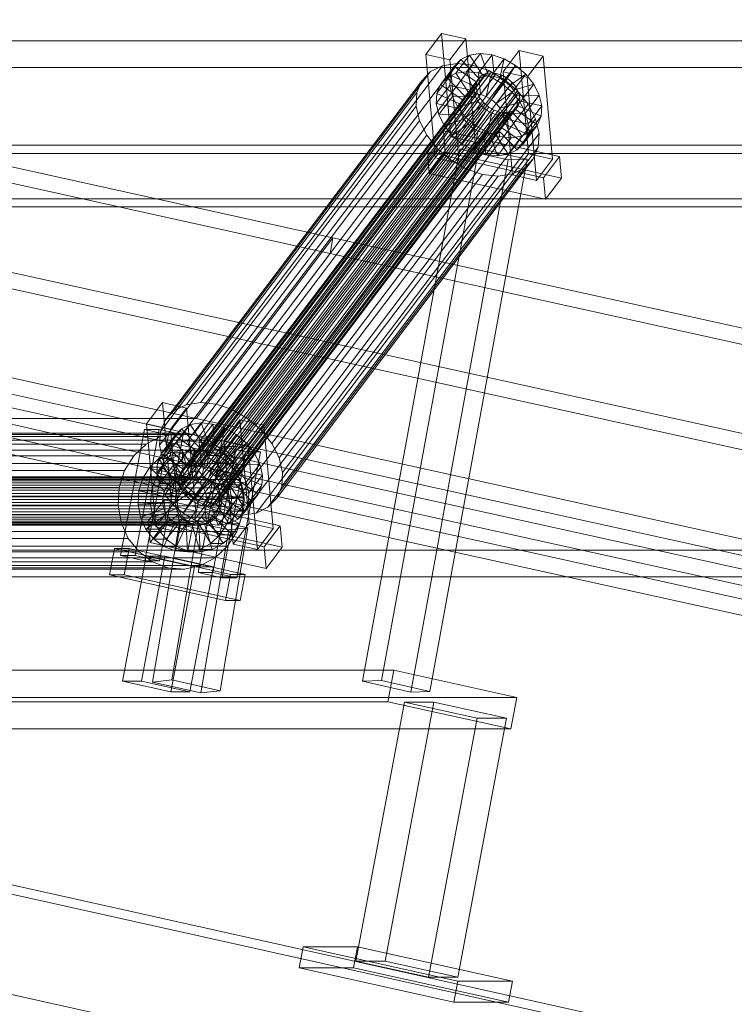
# Model space of a CAD drawing. Header units: millimetres. Extents: x -4738 to 65662, y -68080 to 6847.
# Tile 897 of 1056: x 25208 to 25475, y 891 to 1258. Entities that reach past the tile are written whole.
import ezdxf

# ---------------------------------------------------------------- set-up
doc = ezdxf.new("R2010")
doc.units = ezdxf.units.MM
for name, color, linetype, lineweight in [('COTAS_P', 1, 'Continuous', 0), ('lateral_briquetadora', 7, 'Continuous', 0), ('lateral_C05', 7, 'Continuous', 0), ('lateral_C10', 7, 'Continuous', 0)]:
    doc.layers.add(name, color=color, linetype=linetype, lineweight=lineweight)
doc.dimstyles.new('R19_100', dxfattribs={"dimtxt": 250, "dimasz": 150, "dimexe": 150, "dimexo": 80, "dimgap": 100, "dimtad": 1, "dimtih": 1, "dimtoh": 1, "dimdsep": 46, "dimcen": 0.09, "dimadec": 0, "dimazin": 0, "dimtfac": 1, "dimtdec": 4, "dimtofl": 0, "dimtmove": 0, "dimatfit": 3, "dimfxl": 1, "dimtolj": 1, "dimtzin": 0, "dimarcsym": 0})

# ---------------------------------------------------------------- blocks, each defined once
blk = doc.blocks.new('DIM_R30_7')
at = {"layer": 'COTAS_P'}
for p, q in [((24250.07, 2141), (24400.07, 2186)), ((26750.07, 2141), (26600.07, 2186)), ((24250.07, 1241), (24250.07, 2141)), ((24250.07, 2141), (26750.07, 2141)), ((24250.07, 2141), (24400.07, 2096)), ((26750.07, 2141), (26600.07, 2096)), ((26750.07, 1241), (26750.07, 2141))]:
    blk.add_line(p, q, dxfattribs=at)
blk.add_text('2500 P', height=250, dxfattribs=at).set_placement((25500.07, 2241))

msp = doc.modelspace()

# ---------------------------------------------------------------- linework, layer by layer
at = {"layer": 'lateral_briquetadora'}
for p, q in [((23750.067, 1250), (25950.067, 1250)), ((23900.067, 1250), (25800.067, 1250)), ((24150.067, 1250), (25800.067, 1250)), ((23750.067, 1240), (25950.067, 1240)), ((23900.067, 1240), (25800.067, 1240)), ((23750.067, 1060), (25950.067, 1060)), ((23900.067, 1060), (25800.067, 1060)), ((23900.067, 1050), (25800.067, 1050))]:
    msp.add_line(p, q, dxfattribs=at)
at = {"layer": 'lateral_C05'}
for p, q in [((24310.067, 1211), (26690.067, 1211)), ((24310.067, 1208), (26690.067, 1208)), ((24250.067, 1191), (26750.067, 1191)), ((24250.067, 1188), (26750.067, 1188))]:
    msp.add_line(p, q, dxfattribs=at)
at = {"layer": 'lateral_C10'}
for p, q in [((24440.948, 1371.503), (25325.001, 1176.52)), ((25323.902, 1170.64), (24439.849, 1365.623)), ((25223.188, 1109.067), (24339.135, 1304.05)), ((25273.985, 1109.067), (24389.932, 1304.05)), ((24338.036, 1298.17), (25222.089, 1103.187)), ((24388.833, 1298.17), (25272.887, 1103.187)), ((25365.541, 1252.734), (25359.589, 1244.864)), ((25374.563, 1250.729), (25365.541, 1252.734)), ((25369.016, 1214.219), (25365.541, 1252.734)), ((25368.611, 1242.86), (25374.563, 1250.729)), ((25374.563, 1250.729), (25378.038, 1212.214)), ((25379.962, 1245.219), (25374.861, 1238.473)), ((25379.962, 1245.219), (25375.965, 1244.614)), ((25382.997, 1236.949), (25379.962, 1245.219)), ((25384.352, 1244.752), (25379.962, 1245.219)), ((25394.412, 1246.319), (25388.46, 1238.449)), ((25403.434, 1244.314), (25394.412, 1246.319)), ((25397.887, 1207.804), (25394.412, 1246.319)), ((25371.218, 1241.517), (25275.564, 1115.043)), ((25359.589, 1244.864), (25368.611, 1242.86)), ((25359.589, 1244.864), (25363.064, 1206.349)), ((25371.218, 1241.517), (25365.875, 1240.709)), ((25372.633, 1242.98), (25367.532, 1236.235)), ((25372.086, 1204.344), (25368.611, 1242.86)), ((25372.633, 1242.98), (25370.194, 1240.428)), ((25375.965, 1244.614), (25370.864, 1237.869)), ((25377.087, 1240.894), (25371.218, 1241.517)), ((25375.965, 1244.614), (25372.633, 1242.98)), ((25379.525, 1235.889), (25372.633, 1242.98)), ((25381.103, 1236.663), (25375.965, 1244.614)), ((25384.352, 1244.752), (25379.25, 1238.007)), ((25388.836, 1243.247), (25383.734, 1236.502)), ((25385.076, 1236.728), (25384.352, 1244.752)), ((25388.836, 1243.247), (25384.352, 1244.752)), ((25387.2, 1236.015), (25388.836, 1243.247)), ((25393.108, 1240.805), (25388.836, 1243.247)), ((25397.483, 1236.444), (25403.434, 1244.314)), ((25403.434, 1244.314), (25406.91, 1205.799)), ((25361.421, 1238.525), (25265.766, 1112.05)), ((25365.875, 1240.709), (25270.22, 1114.235)), ((25383.847, 1238.073), (25272.888, 1091.363)), ((25385.926, 1237.852), (25274.967, 1091.142)), ((25377.087, 1240.894), (25281.432, 1114.419)), ((25383.081, 1238.881), (25287.426, 1112.407)), ((25361.421, 1238.525), (25358.16, 1235.113)), ((25365.875, 1240.709), (25361.421, 1238.525)), ((25370.194, 1240.428), (25365.093, 1233.683)), ((25367.532, 1236.235), (25370.864, 1237.869)), ((25370.194, 1240.428), (25368.813, 1237.132)), ((25378.37, 1234.68), (25370.194, 1240.428)), ((25370.864, 1237.869), (25374.861, 1238.473)), ((25370.864, 1237.869), (25376.002, 1229.918)), ((25374.861, 1238.473), (25377.895, 1230.204)), ((25374.861, 1238.473), (25379.25, 1238.007)), ((25383.081, 1238.881), (25377.087, 1240.894)), ((25379.25, 1238.007), (25379.974, 1229.983)), ((25379.25, 1238.007), (25383.734, 1236.502)), ((25383.847, 1238.073), (25381.954, 1237.787)), ((25388.791, 1235.617), (25383.081, 1238.881)), ((25385.926, 1237.852), (25383.847, 1238.073)), ((25388.05, 1237.139), (25385.926, 1237.852)), ((25393.108, 1240.805), (25388.006, 1234.06)), ((25388.46, 1238.449), (25397.483, 1236.444)), ((25388.46, 1238.449), (25391.935, 1199.934)), ((25389.223, 1234.859), (25393.108, 1240.805)), ((25396.876, 1237.593), (25393.108, 1240.805)), ((25358.16, 1235.113), (25262.505, 1108.639)), ((25378.566, 1234.243), (25267.607, 1087.532)), ((25379.22, 1235.804), (25268.261, 1089.094)), ((25380.375, 1237.013), (25269.416, 1090.303)), ((25381.954, 1237.787), (25270.995, 1091.077)), ((25388.05, 1237.139), (25277.091, 1090.429)), ((25390.074, 1235.983), (25279.115, 1089.272)), ((25391.859, 1234.461), (25280.9, 1087.751)), ((25388.791, 1235.617), (25293.137, 1109.143)), ((25358.16, 1235.113), (25356.314, 1230.706)), ((25368.813, 1237.132), (25363.712, 1230.386)), ((25365.093, 1233.683), (25367.532, 1236.235)), ((25367.532, 1236.235), (25374.424, 1229.144)), ((25368.813, 1237.132), (25368.585, 1233.316)), ((25377.716, 1233.118), (25368.813, 1237.132)), ((25373.268, 1227.935), (25378.37, 1234.68)), ((25374.424, 1229.144), (25379.525, 1235.889)), ((25376.002, 1229.918), (25381.103, 1236.663)), ((25377.716, 1233.118), (25378.37, 1234.68)), ((25377.895, 1230.204), (25382.997, 1236.949)), ((25378.37, 1234.68), (25379.525, 1235.889)), ((25378.566, 1234.243), (25378.458, 1232.435)), ((25379.22, 1235.804), (25378.566, 1234.243)), ((25380.375, 1237.013), (25379.22, 1235.804)), ((25379.525, 1235.889), (25381.103, 1236.663)), ((25379.974, 1229.983), (25385.076, 1236.728)), ((25381.954, 1237.787), (25380.375, 1237.013)), ((25381.103, 1236.663), (25382.997, 1236.949)), ((25383.734, 1236.502), (25382.098, 1229.27)), ((25382.098, 1229.27), (25387.2, 1236.015)), ((25382.997, 1236.949), (25385.076, 1236.728)), ((25383.734, 1236.502), (25388.006, 1234.06)), ((25384.122, 1228.113), (25389.223, 1234.859)), ((25385.076, 1236.728), (25387.2, 1236.015)), ((25387.2, 1236.015), (25389.223, 1234.859)), ((25390.074, 1235.983), (25388.05, 1237.139)), ((25393.83, 1231.324), (25388.791, 1235.617)), ((25389.223, 1234.859), (25391.009, 1233.337)), ((25391.859, 1234.461), (25390.074, 1235.983)), ((25391.009, 1233.337), (25396.876, 1237.593)), ((25396.876, 1237.593), (25391.775, 1230.848)), ((25393.284, 1232.679), (25391.859, 1234.461)), ((25399.886, 1233.831), (25396.876, 1237.593)), ((25400.958, 1197.929), (25397.483, 1236.444)), ((25356.314, 1230.706), (25260.66, 1104.232)), ((25267.499, 1085.725), (25378.458, 1232.435)), ((25378.903, 1230.505), (25267.944, 1083.794)), ((25393.284, 1232.679), (25282.325, 1085.969)), ((25394.253, 1230.757), (25283.294, 1084.047)), ((25393.83, 1231.324), (25298.176, 1104.849)), ((25356.314, 1230.706), (25356.009, 1225.605)), ((25363.484, 1226.57), (25368.585, 1233.316)), ((25363.712, 1230.386), (25365.093, 1233.683)), ((25365.093, 1233.683), (25373.268, 1227.935)), ((25368.585, 1233.316), (25377.608, 1231.311)), ((25368.585, 1233.316), (25369.525, 1229.24)), ((25377.608, 1231.311), (25372.506, 1224.566)), ((25372.614, 1226.373), (25377.716, 1233.118)), ((25377.608, 1231.311), (25377.716, 1233.118)), ((25378.053, 1229.38), (25377.608, 1231.311)), ((25378.458, 1232.435), (25378.903, 1230.505)), ((25378.903, 1230.505), (25379.871, 1228.583)), ((25388.006, 1234.06), (25384.122, 1228.113)), ((25385.907, 1226.592), (25391.009, 1233.337)), ((25391.775, 1230.848), (25385.907, 1226.592)), ((25387.332, 1224.81), (25392.434, 1231.555)), ((25388.006, 1234.06), (25391.775, 1230.848)), ((25391.009, 1233.337), (25392.434, 1231.555)), ((25391.775, 1230.848), (25394.784, 1227.085)), ((25392.434, 1231.555), (25399.886, 1233.831)), ((25392.434, 1231.555), (25393.402, 1229.633)), ((25394.253, 1230.757), (25393.284, 1232.679)), ((25397.853, 1226.293), (25393.83, 1231.324)), ((25394.698, 1228.827), (25394.253, 1230.757)), ((25399.886, 1233.831), (25394.784, 1227.085)), ((25401.93, 1229.773), (25399.886, 1233.831)), ((25379.871, 1228.583), (25268.913, 1081.872)), ((25381.297, 1226.8), (25270.338, 1080.09)), ((25394.59, 1227.019), (25283.631, 1080.308)), ((25394.698, 1228.827), (25283.739, 1082.116)), ((25363.484, 1226.57), (25363.712, 1230.386)), ((25363.712, 1230.386), (25372.614, 1226.373)), ((25369.525, 1229.24), (25364.424, 1222.495)), ((25378.053, 1229.38), (25369.525, 1229.24)), ((25369.525, 1229.24), (25371.57, 1225.183)), ((25379.021, 1227.458), (25371.57, 1225.183)), ((25373.268, 1227.935), (25372.614, 1226.373)), ((25372.951, 1222.635), (25378.053, 1229.38)), ((25374.424, 1229.144), (25373.268, 1227.935)), ((25373.92, 1220.713), (25379.021, 1227.458)), ((25376.002, 1229.918), (25374.424, 1229.144)), ((25377.895, 1230.204), (25376.002, 1229.918)), ((25379.974, 1229.983), (25377.895, 1230.204)), ((25379.021, 1227.458), (25378.053, 1229.38)), ((25380.447, 1225.676), (25379.021, 1227.458)), ((25379.871, 1228.583), (25381.297, 1226.8)), ((25382.098, 1229.27), (25379.974, 1229.983)), ((25381.297, 1226.8), (25383.082, 1225.279)), ((25384.122, 1228.113), (25382.098, 1229.27)), ((25385.907, 1226.592), (25384.122, 1228.113)), ((25394.784, 1227.085), (25387.332, 1224.81)), ((25388.301, 1222.888), (25393.402, 1229.633)), ((25388.746, 1220.957), (25393.848, 1227.702)), ((25393.402, 1229.633), (25401.93, 1229.773)), ((25393.402, 1229.633), (25393.848, 1227.702)), ((25393.848, 1227.702), (25393.74, 1225.895)), ((25393.848, 1227.702), (25402.87, 1225.698)), ((25393.936, 1225.457), (25394.59, 1227.019)), ((25394.59, 1227.019), (25394.698, 1228.827)), ((25394.784, 1227.085), (25396.828, 1223.028)), ((25401.93, 1229.773), (25396.828, 1223.028)), ((25402.87, 1225.698), (25401.93, 1229.773)), ((25260.355, 1099.13), (25356.009, 1225.605)), ((25383.082, 1225.279), (25272.123, 1078.568)), ((25385.106, 1224.122), (25274.147, 1077.412)), ((25387.229, 1223.409), (25276.271, 1076.699)), ((25389.309, 1223.188), (25278.35, 1076.478)), ((25391.202, 1223.475), (25280.243, 1076.764)), ((25392.78, 1224.249), (25281.821, 1077.538)), ((25393.936, 1225.457), (25282.977, 1078.747)), ((25397.853, 1226.293), (25302.198, 1099.819)), ((25356.009, 1225.605), (25357.266, 1220.156)), ((25372.506, 1224.566), (25363.484, 1226.57)), ((25364.424, 1222.495), (25363.484, 1226.57)), ((25371.57, 1225.183), (25366.468, 1218.437)), ((25371.57, 1225.183), (25374.579, 1221.42)), ((25372.614, 1226.373), (25372.506, 1224.566)), ((25372.506, 1224.566), (25372.951, 1222.635)), ((25380.447, 1225.676), (25374.579, 1221.42)), ((25375.345, 1218.931), (25380.447, 1225.676)), ((25377.13, 1217.409), (25382.232, 1224.155)), ((25382.232, 1224.155), (25378.348, 1218.208)), ((25382.232, 1224.155), (25380.447, 1225.676)), ((25384.255, 1222.998), (25382.232, 1224.155)), ((25383.082, 1225.279), (25385.106, 1224.122)), ((25385.106, 1224.122), (25387.229, 1223.409)), ((25387.332, 1224.81), (25385.907, 1226.592)), ((25386.829, 1216.379), (25391.93, 1223.124)), ((25387.229, 1223.409), (25389.309, 1223.188)), ((25388.301, 1222.888), (25387.332, 1224.81)), ((25387.984, 1217.588), (25393.086, 1224.333)), ((25388.638, 1219.149), (25393.74, 1225.895)), ((25389.309, 1223.188), (25391.202, 1223.475)), ((25391.93, 1223.124), (25390.352, 1222.35)), ((25391.202, 1223.475), (25392.78, 1224.249)), ((25393.086, 1224.333), (25391.93, 1223.124)), ((25391.93, 1223.124), (25398.822, 1216.033)), ((25392.78, 1224.249), (25393.936, 1225.457)), ((25393.74, 1225.895), (25393.086, 1224.333)), ((25393.086, 1224.333), (25401.261, 1218.585)), ((25393.74, 1225.895), (25402.642, 1221.881)), ((25402.87, 1225.698), (25397.768, 1218.952)), ((25400.585, 1220.869), (25397.853, 1226.293)), ((25402.642, 1221.881), (25402.87, 1225.698)), ((25357.266, 1220.156), (25261.611, 1093.682)), ((25400.585, 1220.869), (25304.931, 1094.395)), ((25357.266, 1220.156), (25359.999, 1214.732)), ((25364.424, 1222.495), (25372.951, 1222.635)), ((25366.468, 1218.437), (25364.424, 1222.495)), ((25366.468, 1218.437), (25373.92, 1220.713)), ((25374.579, 1221.42), (25369.477, 1214.674)), ((25372.951, 1222.635), (25373.92, 1220.713)), ((25373.92, 1220.713), (25375.345, 1218.931)), ((25374.579, 1221.42), (25378.348, 1218.208)), ((25379.154, 1216.253), (25384.255, 1222.998)), ((25381.278, 1215.54), (25386.379, 1222.285)), ((25384.255, 1222.998), (25382.62, 1215.766)), ((25383.357, 1215.319), (25388.459, 1222.064)), ((25386.379, 1222.285), (25384.255, 1222.998)), ((25385.25, 1215.605), (25390.352, 1222.35)), ((25388.459, 1222.064), (25386.379, 1222.285)), ((25386.379, 1222.285), (25387.103, 1214.261)), ((25396.828, 1223.028), (25388.301, 1222.888)), ((25388.746, 1220.957), (25388.301, 1222.888)), ((25390.352, 1222.35), (25388.459, 1222.064)), ((25388.459, 1222.064), (25391.493, 1213.795)), ((25388.638, 1219.149), (25388.746, 1220.957)), ((25397.768, 1218.952), (25388.746, 1220.957)), ((25390.352, 1222.35), (25395.49, 1214.399)), ((25396.828, 1223.028), (25397.768, 1218.952)), ((25402.642, 1221.881), (25397.54, 1215.136)), ((25401.842, 1215.421), (25400.585, 1220.869)), ((25401.261, 1218.585), (25402.642, 1221.881)), ((25366.164, 1216.425), (25360.213, 1208.555)), ((25409.471, 1206.802), (25366.164, 1216.425)), ((25366.888, 1208.401), (25366.164, 1216.425)), ((25369.477, 1214.674), (25366.468, 1218.437)), ((25369.477, 1214.674), (25375.345, 1218.931)), ((25378.348, 1218.208), (25373.246, 1211.463)), ((25373.246, 1211.463), (25377.13, 1217.409)), ((25375.345, 1218.931), (25377.13, 1217.409)), ((25377.13, 1217.409), (25379.154, 1216.253)), ((25377.518, 1209.021), (25379.154, 1216.253)), ((25378.348, 1218.208), (25382.62, 1215.766)), ((25379.154, 1216.253), (25381.278, 1215.54)), ((25385.25, 1215.605), (25386.829, 1216.379)), ((25386.829, 1216.379), (25387.984, 1217.588)), ((25393.72, 1209.288), (25386.829, 1216.379)), ((25387.984, 1217.588), (25388.638, 1219.149)), ((25396.16, 1211.84), (25387.984, 1217.588)), ((25397.54, 1215.136), (25388.638, 1219.149)), ((25398.822, 1216.033), (25393.72, 1209.288)), ((25395.49, 1214.399), (25398.822, 1216.033)), ((25401.261, 1218.585), (25396.16, 1211.84)), ((25397.768, 1218.952), (25397.54, 1215.136)), ((25398.822, 1216.033), (25401.261, 1218.585)), ((25359.999, 1214.732), (25264.344, 1088.258)), ((25401.842, 1215.421), (25306.188, 1088.946)), ((25359.999, 1214.732), (25364.021, 1209.702)), ((25363.064, 1206.349), (25369.016, 1214.219)), ((25369.016, 1214.219), (25378.038, 1212.214)), ((25373.246, 1211.463), (25369.477, 1214.674)), ((25378.038, 1212.214), (25372.086, 1204.344)), ((25382.62, 1215.766), (25377.518, 1209.021)), ((25382.002, 1207.516), (25381.278, 1215.54)), ((25381.278, 1215.54), (25383.357, 1215.319)), ((25387.103, 1214.261), (25382.002, 1207.516)), ((25382.62, 1215.766), (25387.103, 1214.261)), ((25383.357, 1215.319), (25385.25, 1215.605)), ((25386.392, 1207.049), (25383.357, 1215.319)), ((25390.389, 1207.654), (25385.25, 1215.605)), ((25391.493, 1213.795), (25386.392, 1207.049)), ((25387.103, 1214.261), (25391.493, 1213.795)), ((25395.49, 1214.399), (25390.389, 1207.654)), ((25391.493, 1213.795), (25395.49, 1214.399)), ((25397.54, 1215.136), (25396.16, 1211.84)), ((25401.537, 1210.319), (25401.842, 1215.421)), ((25364.021, 1209.702), (25268.367, 1083.228)), ((25401.537, 1210.319), (25305.883, 1083.845)), ((25372.284, 1209.559), (25336.012, 1011.058)), ((25343.091, 1011.308), (25379.364, 1209.809)), ((25360.213, 1208.555), (25403.52, 1198.933)), ((25360.213, 1208.555), (25360.937, 1200.532)), ((25364.021, 1209.702), (25369.06, 1205.409)), ((25379.364, 1209.809), (25372.284, 1209.559)), ((25372.284, 1209.559), (25390.32, 1205.549)), ((25377.518, 1209.021), (25373.246, 1211.463)), ((25382.002, 1207.516), (25377.518, 1209.021)), ((25397.4, 1205.799), (25379.364, 1209.809)), ((25393.72, 1209.288), (25390.389, 1207.654)), ((25396.16, 1211.84), (25393.72, 1209.288)), ((25399.691, 1205.912), (25401.537, 1210.319)), ((25369.06, 1205.409), (25273.406, 1078.934)), ((25399.691, 1205.912), (25304.037, 1079.438)), ((25354.048, 1007.048), (25390.32, 1205.549)), ((25360.937, 1200.532), (25366.888, 1208.401)), ((25361.127, 1007.298), (25397.4, 1205.799)), ((25372.086, 1204.344), (25363.064, 1206.349)), ((25366.888, 1208.401), (25410.195, 1198.778)), ((25369.06, 1205.409), (25374.771, 1202.144)), ((25386.392, 1207.049), (25382.002, 1207.516)), ((25390.389, 1207.654), (25386.392, 1207.049)), ((25390.32, 1205.549), (25397.4, 1205.799)), ((25391.935, 1199.934), (25397.887, 1207.804)), ((25396.43, 1202.501), (25399.691, 1205.912)), ((25397.887, 1207.804), (25406.91, 1205.799)), ((25406.91, 1205.799), (25400.958, 1197.929)), ((25403.52, 1198.933), (25409.471, 1206.802)), ((25409.471, 1206.802), (25410.195, 1198.778)), ((25374.771, 1202.144), (25279.116, 1075.67)), ((25396.43, 1202.501), (25300.776, 1076.026)), ((25374.771, 1202.144), (25380.764, 1200.132)), ((25391.976, 1200.316), (25396.43, 1202.501)), ((25380.764, 1200.132), (25285.11, 1073.657)), ((25386.633, 1199.508), (25290.979, 1073.034)), ((25391.976, 1200.316), (25296.322, 1073.842)), ((25404.244, 1190.909), (25360.937, 1200.532)), ((25380.764, 1200.132), (25386.633, 1199.508)), ((25386.633, 1199.508), (25391.976, 1200.316)), ((25400.958, 1197.929), (25391.935, 1199.934)), ((25404.244, 1190.909), (25403.52, 1198.933)), ((25410.195, 1198.778), (25404.244, 1190.909)), ((26030.639, 981.537), (25146.586, 1176.52)), ((25273.985, 1109.067), (25325.001, 1176.52)), ((25325.001, 1176.52), (25323.902, 1170.64)), ((25325.001, 1176.52), (26209.054, 981.537)), ((25145.487, 1170.64), (26029.541, 975.657)), ((25323.902, 1170.64), (25272.887, 1103.187)), ((26207.955, 975.657), (25323.902, 1170.64)), ((24370.201, 1117.214), (25452.372, 876.641)), ((25468.002, 876.641), (24385.831, 1117.214)), ((25261.384, 1115.017), (25255.432, 1107.148)), ((25270.406, 1113.012), (25261.384, 1115.017)), ((25264.859, 1076.502), (25261.384, 1115.017)), ((25264.454, 1105.143), (25270.406, 1113.012)), ((25265.766, 1112.05), (25270.22, 1114.235)), ((25270.22, 1114.235), (25275.564, 1115.043)), ((25270.406, 1113.012), (25273.881, 1074.497)), ((25275.564, 1115.043), (25281.432, 1114.419)), ((25281.432, 1114.419), (25287.426, 1112.407)), ((25262.505, 1108.639), (25265.766, 1112.05)), ((25287.426, 1112.407), (25293.137, 1109.143)), ((26056.444, 914.084), (25172.391, 1109.067)), ((25172.391, 1109.067), (25223.188, 1109.067)), ((26107.241, 914.084), (25223.188, 1109.067)), ((25223.188, 1109.067), (25273.985, 1109.067)), ((25255.432, 1107.148), (25264.454, 1105.143)), ((25255.432, 1107.148), (25258.907, 1068.633)), ((25260.66, 1104.232), (25262.505, 1108.639)), ((25271.808, 1106.897), (25266.707, 1100.152)), ((25271.808, 1106.897), (25268.477, 1105.264)), ((25275.805, 1107.502), (25270.704, 1100.757)), ((25275.805, 1107.502), (25271.808, 1106.897)), ((25276.946, 1098.946), (25271.808, 1106.897)), ((26158.038, 914.084), (25273.985, 1109.067)), ((25280.195, 1107.035), (25275.094, 1100.29)), ((25278.84, 1099.232), (25275.805, 1107.502)), ((25280.195, 1107.035), (25275.805, 1107.502)), ((25280.919, 1099.011), (25280.195, 1107.035)), ((25284.679, 1105.53), (25280.195, 1107.035)), ((25290.255, 1108.602), (25284.303, 1100.732)), ((25299.278, 1106.597), (25290.255, 1108.602)), ((25293.73, 1070.087), (25290.255, 1108.602)), ((25293.137, 1109.143), (25298.176, 1104.849)), ((25293.326, 1098.728), (25299.278, 1106.597)), ((25299.278, 1106.597), (25302.753, 1068.082)), ((25260.806, 1102.399), (25159.211, 1102.399)), ((25266.798, 1103.657), (25165.204, 1103.657)), ((25222.089, 1103.187), (25171.292, 1103.187)), ((25171.292, 1103.187), (26055.345, 908.204)), ((25272.887, 1103.187), (25171.292, 1103.187)), ((25272.887, 1103.187), (25222.089, 1103.187)), ((25222.089, 1103.187), (26106.142, 908.204)), ((25254.678, 1105.045), (25245.82, 1058.02)), ((25251.29, 1058.02), (25260.148, 1105.045)), ((25260.148, 1105.045), (25254.678, 1105.045)), ((25254.678, 1105.045), (25263.696, 1103.041)), ((25254.838, 1056.015), (25263.696, 1103.041)), ((25260.806, 1102.399), (25255.317, 1099.499)), ((25269.166, 1103.041), (25260.148, 1105.045)), ((25269.166, 1103.041), (25260.309, 1056.015)), ((25260.355, 1099.13), (25260.66, 1104.232)), ((25266.798, 1103.657), (25260.806, 1102.399)), ((25266.037, 1102.711), (25260.936, 1095.966)), ((25268.477, 1105.264), (25263.375, 1098.518)), ((25263.696, 1103.041), (25269.166, 1103.041)), ((25267.929, 1066.628), (25264.454, 1105.143)), ((25266.037, 1102.711), (25264.656, 1099.415)), ((25268.477, 1105.264), (25266.037, 1102.711)), ((25274.213, 1096.963), (25266.037, 1102.711)), ((25272.887, 1103.187), (25266.798, 1103.657)), ((25275.368, 1098.172), (25268.477, 1105.264)), ((25272.887, 1103.187), (26156.94, 908.204)), ((25278.655, 1101.021), (25272.887, 1103.187)), ((25284.679, 1105.53), (25279.577, 1098.785)), ((25283.043, 1098.298), (25284.679, 1105.53)), ((25288.951, 1103.088), (25283.849, 1096.343)), ((25288.951, 1103.088), (25284.679, 1105.53)), ((25285.067, 1097.142), (25288.951, 1103.088)), ((25292.72, 1099.877), (25288.951, 1103.088)), ((25298.176, 1104.849), (25302.198, 1099.819)), ((25255.317, 1099.499), (25153.722, 1099.499)), ((25278.655, 1101.021), (25177.061, 1101.021)), ((25255.317, 1099.499), (25250.706, 1095.154)), ((25264.656, 1099.415), (25259.555, 1092.67)), ((25261.611, 1093.682), (25260.355, 1099.13)), ((25260.936, 1095.966), (25263.375, 1098.518)), ((25263.375, 1098.518), (25266.707, 1100.152)), ((25263.375, 1098.518), (25270.267, 1091.427)), ((25264.656, 1099.415), (25264.428, 1095.599)), ((25273.559, 1095.402), (25264.656, 1099.415)), ((25266.707, 1100.152), (25270.704, 1100.757)), ((25266.707, 1100.152), (25271.845, 1092.201)), ((25270.704, 1100.757), (25273.738, 1092.487)), ((25270.704, 1100.757), (25275.094, 1100.29)), ((25271.845, 1092.201), (25276.946, 1098.946)), ((25273.738, 1092.487), (25278.84, 1099.232)), ((25283.536, 1098.63), (25274.678, 1051.605)), ((25275.094, 1100.29), (25275.818, 1092.266)), ((25275.094, 1100.29), (25279.577, 1098.785)), ((25275.368, 1098.172), (25276.946, 1098.946)), ((25275.818, 1092.266), (25280.919, 1099.011)), ((25276.946, 1098.946), (25278.84, 1099.232)), ((25279.577, 1098.785), (25277.941, 1091.553)), ((25277.941, 1091.553), (25283.043, 1098.298)), ((25283.712, 1097.307), (25278.655, 1101.021)), ((25278.84, 1099.232), (25280.919, 1099.011)), ((25279.577, 1098.785), (25283.849, 1096.343)), ((25280.148, 1051.605), (25289.006, 1098.63)), ((25280.919, 1099.011), (25283.043, 1098.298)), ((25283.043, 1098.298), (25285.067, 1097.142)), ((25289.006, 1098.63), (25283.536, 1098.63)), ((25283.536, 1098.63), (25292.554, 1096.625)), ((25284.303, 1100.732), (25293.326, 1098.728)), ((25284.303, 1100.732), (25287.779, 1062.217)), ((25286.852, 1095.62), (25292.72, 1099.877)), ((25292.72, 1099.877), (25287.618, 1093.131)), ((25298.024, 1096.625), (25289.006, 1098.63)), ((25295.729, 1096.114), (25292.72, 1099.877)), ((25296.801, 1060.212), (25293.326, 1098.728)), ((25302.198, 1099.819), (25304.931, 1094.395)), ((25250.706, 1095.154), (25149.111, 1095.154)), ((25283.712, 1097.307), (25182.117, 1097.307)), ((25250.706, 1095.154), (25247.287, 1089.661)), ((25259.327, 1088.854), (25264.428, 1095.599)), ((25259.555, 1092.67), (25260.936, 1095.966)), ((25260.126, 1094.158), (25264.232, 1096.327)), ((25260.936, 1095.966), (25269.111, 1090.218)), ((25264.232, 1096.327), (25268.714, 1097.268)), ((25264.232, 1096.327), (25267.142, 1086.84)), ((25268.921, 1096.327), (25264.232, 1096.327)), ((25264.428, 1095.599), (25273.451, 1093.594)), ((25264.428, 1095.599), (25265.369, 1091.523)), ((25268.921, 1096.327), (25264.815, 1094.158)), ((25268.457, 1088.656), (25273.559, 1095.402)), ((25268.714, 1097.268), (25269.266, 1087.286)), ((25273.403, 1097.268), (25268.714, 1097.268)), ((25268.714, 1097.268), (25273.268, 1096.917)), ((25273.403, 1097.268), (25268.921, 1096.327)), ((25271.831, 1086.84), (25268.921, 1096.327)), ((25269.111, 1090.218), (25274.213, 1096.963)), ((25270.267, 1091.427), (25275.368, 1098.172)), ((25273.268, 1096.917), (25271.423, 1087.12)), ((25277.957, 1096.917), (25273.268, 1096.917)), ((25273.268, 1096.917), (25277.584, 1095.296)), ((25273.955, 1087.286), (25273.403, 1097.268)), ((25277.957, 1096.917), (25273.403, 1097.268)), ((25273.451, 1093.594), (25273.559, 1095.402)), ((25277.584, 1095.296), (25273.467, 1086.352)), ((25273.559, 1095.402), (25274.213, 1096.963)), ((25274.213, 1096.963), (25275.368, 1098.172)), ((25276.112, 1087.12), (25277.957, 1096.917)), ((25282.273, 1095.296), (25277.584, 1095.296)), ((25277.584, 1095.296), (25281.366, 1092.518)), ((25282.273, 1095.296), (25277.957, 1096.917)), ((25278.156, 1086.352), (25282.273, 1095.296)), ((25279.965, 1090.396), (25285.067, 1097.142)), ((25283.849, 1096.343), (25279.965, 1090.396)), ((25281.75, 1088.875), (25286.852, 1095.62)), ((25286.055, 1092.518), (25282.273, 1095.296)), ((25283.696, 1049.6), (25292.554, 1096.625)), ((25287.711, 1092.297), (25283.712, 1097.307)), ((25283.849, 1096.343), (25287.618, 1093.131)), ((25285.067, 1097.142), (25286.852, 1095.62)), ((25286.852, 1095.62), (25288.277, 1093.838)), ((25288.277, 1093.838), (25295.729, 1096.114)), ((25298.024, 1096.625), (25289.166, 1049.6)), ((25295.729, 1096.114), (25290.627, 1089.369)), ((25292.554, 1096.625), (25298.024, 1096.625)), ((25297.773, 1092.056), (25295.729, 1096.114)), ((25287.711, 1092.297), (25186.116, 1092.297)), ((25254.119, 1086.799), (25256.677, 1090.908)), ((25256.677, 1090.908), (25260.126, 1094.158)), ((25256.677, 1090.908), (25263.564, 1084.273)), ((25261.366, 1090.908), (25256.677, 1090.908)), ((25261.366, 1090.908), (25258.808, 1086.799)), ((25259.327, 1088.854), (25259.555, 1092.67)), ((25259.555, 1092.67), (25268.457, 1088.656)), ((25260.126, 1094.158), (25265.198, 1085.813)), ((25264.815, 1094.158), (25260.126, 1094.158)), ((25265.369, 1091.523), (25260.267, 1084.778)), ((25264.815, 1094.158), (25261.366, 1090.908)), ((25268.253, 1084.273), (25261.366, 1090.908)), ((25264.344, 1088.258), (25261.611, 1093.682)), ((25269.887, 1085.813), (25264.815, 1094.158)), ((25273.896, 1091.664), (25265.369, 1091.523)), ((25265.369, 1091.523), (25267.413, 1087.466)), ((25273.451, 1093.594), (25268.349, 1086.849)), ((25268.794, 1084.918), (25273.896, 1091.664)), ((25270.267, 1091.427), (25269.111, 1090.218)), ((25269.416, 1090.303), (25270.995, 1091.077)), ((25271.845, 1092.201), (25270.267, 1091.427)), ((25270.995, 1091.077), (25272.888, 1091.363)), ((25273.738, 1092.487), (25271.845, 1092.201)), ((25272.888, 1091.363), (25274.967, 1091.142)), ((25273.896, 1091.664), (25273.451, 1093.594)), ((25275.818, 1092.266), (25273.738, 1092.487)), ((25274.864, 1089.742), (25273.896, 1091.664)), ((25274.967, 1091.142), (25277.091, 1090.429)), ((25281.366, 1092.518), (25275.259, 1085.036)), ((25277.941, 1091.553), (25275.818, 1092.266)), ((25279.965, 1090.396), (25277.941, 1091.553)), ((25279.948, 1085.036), (25286.055, 1092.518)), ((25286.055, 1092.518), (25281.366, 1092.518)), ((25281.366, 1092.518), (25284.357, 1088.771)), ((25287.618, 1093.131), (25281.75, 1088.875)), ((25283.176, 1087.093), (25288.277, 1093.838)), ((25284.144, 1085.171), (25289.246, 1091.916)), ((25289.046, 1088.771), (25286.055, 1092.518)), ((25287.618, 1093.131), (25290.627, 1089.369)), ((25290.38, 1086.335), (25287.711, 1092.297)), ((25288.277, 1093.838), (25289.246, 1091.916)), ((25289.246, 1091.916), (25297.773, 1092.056)), ((25289.246, 1091.916), (25289.691, 1089.986)), ((25297.773, 1092.056), (25292.671, 1085.311)), ((25298.713, 1087.981), (25297.773, 1092.056)), ((25304.931, 1094.395), (25306.188, 1088.946)), ((25247.287, 1089.661), (25145.692, 1089.661)), ((25274.736, 1087.286), (25159.075, 1087.286)), ((25247.287, 1089.661), (25245.293, 1083.394)), ((25268.349, 1086.849), (25259.327, 1088.854)), ((25260.267, 1084.778), (25259.327, 1088.854)), ((25267.413, 1087.466), (25262.311, 1080.721)), ((25268.367, 1083.228), (25264.344, 1088.258)), ((25269.266, 1087.286), (25267.142, 1086.84)), ((25274.864, 1089.742), (25267.413, 1087.466)), ((25267.413, 1087.466), (25270.422, 1083.703)), ((25267.499, 1085.725), (25267.607, 1087.532)), ((25267.607, 1087.532), (25268.261, 1089.094)), ((25268.261, 1089.094), (25269.416, 1090.303)), ((25268.457, 1088.656), (25268.349, 1086.849)), ((25269.111, 1090.218), (25268.457, 1088.656)), ((25269.266, 1087.286), (25273.955, 1087.286)), ((25271.423, 1087.12), (25269.266, 1087.286)), ((25269.763, 1082.996), (25274.864, 1089.742)), ((25276.29, 1087.959), (25270.422, 1083.703)), ((25271.188, 1081.214), (25276.29, 1087.959)), ((25271.831, 1086.84), (25273.955, 1087.286)), ((25274.736, 1087.286), (25272.613, 1086.84)), ((25273.955, 1087.286), (25276.112, 1087.12)), ((25276.894, 1087.12), (25274.736, 1087.286)), ((25276.29, 1087.959), (25274.864, 1089.742)), ((25278.075, 1086.438), (25276.29, 1087.959)), ((25284.357, 1088.771), (25276.676, 1083.261)), ((25277.091, 1090.429), (25279.115, 1089.272)), ((25279.115, 1089.272), (25280.9, 1087.751)), ((25281.75, 1088.875), (25279.965, 1090.396)), ((25280.9, 1087.751), (25282.325, 1085.969)), ((25281.365, 1083.261), (25289.046, 1088.771)), ((25283.176, 1087.093), (25281.75, 1088.875)), ((25290.627, 1089.369), (25283.176, 1087.093)), ((25289.046, 1088.771), (25284.357, 1088.771)), ((25284.357, 1088.771), (25286.354, 1084.311)), ((25284.481, 1081.433), (25289.583, 1088.178)), ((25284.589, 1083.24), (25289.691, 1089.986)), ((25289.583, 1088.178), (25288.929, 1086.617)), ((25291.043, 1084.311), (25289.046, 1088.771)), ((25289.691, 1089.986), (25289.583, 1088.178)), ((25289.583, 1088.178), (25298.485, 1084.165)), ((25289.691, 1089.986), (25298.713, 1087.981)), ((25290.627, 1089.369), (25292.671, 1085.311)), ((25298.713, 1087.981), (25293.612, 1081.236)), ((25298.485, 1084.165), (25298.713, 1087.981)), ((25306.188, 1088.946), (25305.883, 1083.845)), ((25269.034, 1084.273), (25153.372, 1084.273)), ((25270.668, 1085.813), (25155.006, 1085.813)), ((25272.613, 1086.84), (25156.951, 1086.84)), ((25276.894, 1087.12), (25161.232, 1087.12)), ((25278.938, 1086.352), (25163.276, 1086.352)), ((25280.729, 1085.036), (25165.067, 1085.036)), ((25290.38, 1086.335), (25188.785, 1086.335)), ((25252.628, 1082.111), (25254.119, 1086.799)), ((25254.119, 1086.799), (25262.352, 1082.327)), ((25258.808, 1086.799), (25254.119, 1086.799)), ((25258.808, 1086.799), (25257.317, 1082.111)), ((25267.041, 1082.327), (25258.808, 1086.799)), ((25260.267, 1084.778), (25268.794, 1084.918)), ((25262.311, 1080.721), (25260.267, 1084.778)), ((25263.564, 1084.273), (25262.352, 1082.327)), ((25265.198, 1085.813), (25263.564, 1084.273)), ((25263.564, 1084.273), (25268.253, 1084.273)), ((25267.142, 1086.84), (25265.198, 1085.813)), ((25265.198, 1085.813), (25269.887, 1085.813)), ((25270.422, 1083.703), (25265.32, 1076.958)), ((25267.041, 1082.327), (25268.253, 1084.273)), ((25267.142, 1086.84), (25271.831, 1086.84)), ((25267.944, 1083.794), (25267.499, 1085.725)), ((25269.034, 1084.273), (25267.823, 1082.327)), ((25268.913, 1081.872), (25267.944, 1083.794)), ((25268.253, 1084.273), (25269.887, 1085.813)), ((25268.349, 1086.849), (25268.794, 1084.918)), ((25268.794, 1084.918), (25269.763, 1082.996)), ((25270.668, 1085.813), (25269.034, 1084.273)), ((25269.887, 1085.813), (25271.831, 1086.84)), ((25270.422, 1083.703), (25274.191, 1080.491)), ((25272.613, 1086.84), (25270.668, 1085.813)), ((25271.423, 1087.12), (25276.112, 1087.12)), ((25273.467, 1086.352), (25271.423, 1087.12)), ((25272.973, 1079.693), (25278.075, 1086.438)), ((25273.467, 1086.352), (25278.156, 1086.352)), ((25275.259, 1085.036), (25273.467, 1086.352)), ((25278.075, 1086.438), (25274.191, 1080.491)), ((25274.997, 1078.536), (25280.099, 1085.281)), ((25275.259, 1085.036), (25279.948, 1085.036)), ((25276.676, 1083.261), (25275.259, 1085.036)), ((25276.112, 1087.12), (25278.156, 1086.352)), ((25278.938, 1086.352), (25276.894, 1087.12)), ((25277.121, 1077.823), (25282.222, 1084.568)), ((25286.354, 1084.311), (25277.622, 1081.148)), ((25280.099, 1085.281), (25278.075, 1086.438)), ((25278.156, 1086.352), (25279.948, 1085.036)), ((25280.099, 1085.281), (25278.463, 1078.05)), ((25280.729, 1085.036), (25278.938, 1086.352)), ((25279.2, 1077.602), (25284.302, 1084.347)), ((25279.948, 1085.036), (25281.365, 1083.261)), ((25282.222, 1084.568), (25280.099, 1085.281)), ((25282.146, 1083.261), (25280.729, 1085.036)), ((25281.094, 1077.888), (25286.195, 1084.634)), ((25284.302, 1084.347), (25282.222, 1084.568)), ((25282.222, 1084.568), (25282.946, 1076.544)), ((25282.311, 1081.148), (25291.043, 1084.311)), ((25282.325, 1085.969), (25283.294, 1084.047)), ((25282.672, 1078.662), (25287.773, 1085.408)), ((25284.144, 1085.171), (25283.176, 1087.093)), ((25283.294, 1084.047), (25283.739, 1082.116)), ((25283.827, 1079.871), (25288.929, 1086.617)), ((25292.671, 1085.311), (25284.144, 1085.171)), ((25284.589, 1083.24), (25284.144, 1085.171)), ((25286.195, 1084.634), (25284.302, 1084.347)), ((25284.302, 1084.347), (25287.336, 1076.078)), ((25287.773, 1085.408), (25286.195, 1084.634)), ((25286.195, 1084.634), (25291.333, 1076.682)), ((25291.043, 1084.311), (25286.354, 1084.311)), ((25286.354, 1084.311), (25287.22, 1079.441)), ((25288.929, 1086.617), (25287.773, 1085.408)), ((25287.773, 1085.408), (25294.665, 1078.316)), ((25288.929, 1086.617), (25297.104, 1080.868)), ((25291.538, 1079.824), (25290.38, 1086.335)), ((25291.909, 1079.441), (25291.043, 1084.311)), ((25292.671, 1085.311), (25293.612, 1081.236)), ((25298.485, 1084.165), (25293.384, 1077.419)), ((25297.104, 1080.868), (25298.485, 1084.165)), ((25305.883, 1083.845), (25304.037, 1079.438)), ((25143.698, 1083.394), (25245.293, 1083.394)), ((25151.455, 1080.107), (25267.116, 1080.107)), ((25267.823, 1082.327), (25152.161, 1082.327)), ((25282.146, 1083.261), (25166.484, 1083.261)), ((25283.092, 1081.148), (25167.43, 1081.148)), ((25245.293, 1083.394), (25244.861, 1076.78)), ((25252.304, 1077.164), (25252.628, 1082.111)), ((25261.646, 1080.107), (25252.628, 1082.111)), ((25252.628, 1082.111), (25257.317, 1082.111)), ((25257.317, 1082.111), (25256.993, 1077.164)), ((25257.317, 1082.111), (25266.335, 1080.107)), ((25261.646, 1080.107), (25261.493, 1077.763)), ((25262.352, 1082.327), (25261.646, 1080.107)), ((25266.335, 1080.107), (25261.646, 1080.107)), ((25262.311, 1080.721), (25269.763, 1082.996)), ((25265.32, 1076.958), (25262.311, 1080.721)), ((25262.352, 1082.327), (25267.041, 1082.327)), ((25265.32, 1076.958), (25271.188, 1081.214)), ((25266.182, 1077.763), (25266.335, 1080.107)), ((25266.335, 1080.107), (25267.041, 1082.327)), ((25267.116, 1080.107), (25266.963, 1077.763)), ((25267.823, 1082.327), (25267.116, 1080.107)), ((25273.406, 1078.934), (25268.367, 1083.228)), ((25270.338, 1080.09), (25268.913, 1081.872)), ((25274.191, 1080.491), (25269.089, 1073.746)), ((25269.763, 1082.996), (25271.188, 1081.214)), ((25272.123, 1078.568), (25270.338, 1080.09)), ((25271.188, 1081.214), (25272.973, 1079.693)), ((25274.191, 1080.491), (25278.463, 1078.05)), ((25276.676, 1083.261), (25281.365, 1083.261)), ((25277.622, 1081.148), (25276.676, 1083.261)), ((25277.622, 1081.148), (25282.311, 1081.148)), ((25278.032, 1078.842), (25277.622, 1081.148)), ((25281.365, 1083.261), (25282.311, 1081.148)), ((25283.092, 1081.148), (25282.146, 1083.261)), ((25282.311, 1081.148), (25282.721, 1078.842)), ((25282.672, 1078.662), (25283.827, 1079.871)), ((25283.631, 1080.308), (25282.977, 1078.747)), ((25283.502, 1078.842), (25283.092, 1081.148)), ((25283.739, 1082.116), (25283.631, 1080.308)), ((25283.827, 1079.871), (25284.481, 1081.433)), ((25292.003, 1074.123), (25283.827, 1079.871)), ((25284.481, 1081.433), (25284.589, 1083.24)), ((25293.384, 1077.419), (25284.481, 1081.433)), ((25293.612, 1081.236), (25284.589, 1083.24)), ((25297.104, 1080.868), (25292.003, 1074.123)), ((25293.612, 1081.236), (25293.384, 1077.419)), ((25294.665, 1078.316), (25297.104, 1080.868)), ((25460.621, 837.453), (24378.449, 1078.026)), ((25244.861, 1076.78), (25143.266, 1076.78)), ((25266.963, 1077.763), (25151.301, 1077.763)), ((25283.349, 1076.498), (25167.687, 1076.498)), ((25283.502, 1078.842), (25167.841, 1078.842)), ((25291.538, 1079.824), (25189.943, 1079.824)), ((25244.861, 1076.78), (25246.018, 1070.27)), ((25252.304, 1077.164), (25261.493, 1077.763)), ((25253.17, 1072.294), (25252.304, 1077.164)), ((25256.993, 1077.164), (25252.304, 1077.164)), ((25262.008, 1078.708), (25256.056, 1070.839)), ((25266.182, 1077.763), (25256.993, 1077.164)), ((25256.993, 1077.164), (25257.859, 1072.294)), ((25258.907, 1068.633), (25264.859, 1076.502)), ((25261.493, 1077.763), (25261.903, 1075.456)), ((25261.493, 1077.763), (25266.182, 1077.763)), ((25305.315, 1069.085), (25262.008, 1078.708)), ((25262.731, 1070.684), (25262.008, 1078.708)), ((25264.859, 1076.502), (25273.881, 1074.497)), ((25269.089, 1073.746), (25265.32, 1076.958)), ((25266.592, 1075.456), (25266.182, 1077.763)), ((25266.963, 1077.763), (25267.373, 1075.456)), ((25269.089, 1073.746), (25272.973, 1079.693)), ((25274.147, 1077.412), (25272.123, 1078.568)), ((25272.973, 1079.693), (25274.997, 1078.536)), ((25273.361, 1071.304), (25274.997, 1078.536)), ((25278.463, 1078.05), (25273.361, 1071.304)), ((25279.116, 1075.67), (25273.406, 1078.934)), ((25276.271, 1076.699), (25274.147, 1077.412)), ((25274.997, 1078.536), (25277.121, 1077.823)), ((25278.35, 1076.478), (25276.271, 1076.699)), ((25277.845, 1069.799), (25277.121, 1077.823)), ((25277.121, 1077.823), (25279.2, 1077.602)), ((25277.172, 1074.277), (25277.879, 1076.498)), ((25282.946, 1076.544), (25277.845, 1069.799)), ((25277.879, 1076.498), (25278.032, 1078.842)), ((25286.897, 1074.493), (25277.879, 1076.498)), ((25277.879, 1076.498), (25282.567, 1076.498)), ((25287.22, 1079.441), (25278.032, 1078.842)), ((25278.032, 1078.842), (25282.721, 1078.842)), ((25280.243, 1076.764), (25278.35, 1076.478)), ((25278.463, 1078.05), (25282.946, 1076.544)), ((25279.2, 1077.602), (25281.094, 1077.888)), ((25282.235, 1069.333), (25279.2, 1077.602)), ((25281.821, 1077.538), (25280.243, 1076.764)), ((25281.094, 1077.888), (25282.672, 1078.662)), ((25286.232, 1069.937), (25281.094, 1077.888)), ((25282.977, 1078.747), (25281.821, 1077.538)), ((25282.567, 1076.498), (25281.861, 1074.277)), ((25282.721, 1078.842), (25282.567, 1076.498)), ((25282.567, 1076.498), (25291.586, 1074.493)), ((25282.643, 1074.277), (25283.349, 1076.498)), ((25289.563, 1071.571), (25282.672, 1078.662)), ((25282.721, 1078.842), (25291.909, 1079.441)), ((25282.946, 1076.544), (25287.336, 1076.078)), ((25283.349, 1076.498), (25283.502, 1078.842)), ((25291.333, 1076.682), (25286.232, 1069.937)), ((25287.22, 1079.441), (25286.897, 1074.493)), ((25291.909, 1079.441), (25287.22, 1079.441)), ((25287.336, 1076.078), (25291.333, 1076.682)), ((25294.665, 1078.316), (25289.563, 1071.571)), ((25291.105, 1073.21), (25291.538, 1079.824)), ((25291.333, 1076.682), (25294.665, 1078.316)), ((25291.586, 1074.493), (25291.909, 1079.441)), ((25293.384, 1077.419), (25292.003, 1074.123)), ((25304.037, 1079.438), (25300.776, 1076.026)), ((25267.373, 1075.456), (25151.712, 1075.456)), ((25268.319, 1073.343), (25152.657, 1073.343)), ((25282.643, 1074.277), (25166.981, 1074.277)), ((25291.105, 1073.21), (25189.51, 1073.21)), ((25253.17, 1072.294), (25261.903, 1075.456)), ((25255.167, 1067.833), (25262.849, 1073.343)), ((25266.592, 1075.456), (25257.859, 1072.294)), ((25267.538, 1073.343), (25259.856, 1067.833)), ((25261.903, 1075.456), (25262.849, 1073.343)), ((25261.903, 1075.456), (25266.592, 1075.456)), ((25262.849, 1073.343), (25264.266, 1071.568)), ((25262.849, 1073.343), (25267.538, 1073.343)), ((25267.538, 1073.343), (25266.592, 1075.456)), ((25267.373, 1075.456), (25268.319, 1073.343)), ((25268.955, 1071.568), (25267.538, 1073.343)), ((25273.881, 1074.497), (25267.929, 1066.628)), ((25268.319, 1073.343), (25269.736, 1071.568)), ((25273.361, 1071.304), (25269.089, 1073.746)), ((25275.961, 1072.331), (25277.172, 1074.277)), ((25285.405, 1069.805), (25277.172, 1074.277)), ((25277.172, 1074.277), (25281.861, 1074.277)), ((25285.11, 1073.657), (25279.116, 1075.67)), ((25281.861, 1074.277), (25280.65, 1072.331)), ((25281.431, 1072.331), (25282.643, 1074.277)), ((25281.861, 1074.277), (25290.094, 1069.805)), ((25287.336, 1076.078), (25282.235, 1069.333)), ((25290.979, 1073.034), (25285.11, 1073.657)), ((25286.897, 1074.493), (25285.405, 1069.805)), ((25291.586, 1074.493), (25286.897, 1074.493)), ((25289.112, 1066.943), (25291.105, 1073.21)), ((25292.003, 1074.123), (25289.563, 1071.571)), ((25290.094, 1069.805), (25291.586, 1074.493)), ((25296.322, 1073.842), (25290.979, 1073.034)), ((25300.776, 1076.026), (25296.322, 1073.842)), ((25246.018, 1070.27), (25144.424, 1070.27)), ((25269.736, 1071.568), (25154.074, 1071.568)), ((25271.528, 1070.252), (25155.866, 1070.252)), ((25273.572, 1069.485), (25157.91, 1069.485)), ((25275.729, 1069.318), (25160.067, 1069.318)), ((25277.853, 1069.764), (25162.191, 1069.764)), ((25279.797, 1070.792), (25164.136, 1070.792)), ((25281.431, 1072.331), (25165.769, 1072.331)), ((25246.018, 1070.27), (25248.688, 1064.307)), ((25255.167, 1067.833), (25253.17, 1072.294)), ((25257.859, 1072.294), (25253.17, 1072.294)), ((25256.056, 1070.839), (25299.363, 1061.216)), ((25256.056, 1070.839), (25256.78, 1062.815)), ((25256.78, 1062.815), (25262.731, 1070.684)), ((25268.078, 1071.561), (25257.738, 1010.733)), ((25257.859, 1072.294), (25259.856, 1067.833)), ((25258.159, 1064.086), (25264.266, 1071.568)), ((25261.941, 1061.308), (25266.057, 1070.252)), ((25262.731, 1070.684), (25306.039, 1061.061)), ((25268.955, 1071.568), (25262.848, 1064.086)), ((25264.266, 1071.568), (25266.057, 1070.252)), ((25264.266, 1071.568), (25268.955, 1071.568)), ((25264.917, 1011.546), (25275.257, 1072.374)), ((25266.057, 1070.252), (25268.101, 1069.485)), ((25266.057, 1070.252), (25270.746, 1070.252)), ((25266.256, 1059.688), (25268.101, 1069.485)), ((25270.746, 1070.252), (25266.63, 1061.308)), ((25275.257, 1072.374), (25268.078, 1071.561)), ((25268.078, 1071.561), (25286.114, 1067.55)), ((25268.101, 1069.485), (25270.259, 1069.318)), ((25268.101, 1069.485), (25272.79, 1069.485)), ((25270.746, 1070.252), (25268.955, 1071.568)), ((25269.736, 1071.568), (25271.528, 1070.252)), ((25270.259, 1069.318), (25272.382, 1069.764)), ((25270.81, 1059.336), (25270.259, 1069.318)), ((25270.259, 1069.318), (25274.948, 1069.318)), ((25272.79, 1069.485), (25270.746, 1070.252)), ((25272.79, 1069.485), (25270.945, 1059.688)), ((25271.528, 1070.252), (25273.572, 1069.485)), ((25272.382, 1069.764), (25274.327, 1070.792)), ((25275.293, 1060.277), (25272.382, 1069.764)), ((25272.382, 1069.764), (25277.071, 1069.764)), ((25274.948, 1069.318), (25272.79, 1069.485)), ((25277.845, 1069.799), (25273.361, 1071.304)), ((25273.572, 1069.485), (25275.729, 1069.318)), ((25274.327, 1070.792), (25275.961, 1072.331)), ((25279.399, 1062.447), (25274.327, 1070.792)), ((25274.327, 1070.792), (25279.016, 1070.792)), ((25277.071, 1069.764), (25274.948, 1069.318)), ((25274.948, 1069.318), (25275.499, 1059.336)), ((25293.293, 1068.364), (25275.257, 1072.374)), ((25275.729, 1069.318), (25277.853, 1069.764)), ((25282.848, 1065.696), (25275.961, 1072.331)), ((25275.961, 1072.331), (25280.65, 1072.331)), ((25279.016, 1070.792), (25277.071, 1069.764)), ((25277.071, 1069.764), (25279.982, 1060.277)), ((25282.235, 1069.333), (25277.845, 1069.799)), ((25277.853, 1069.764), (25279.797, 1070.792)), ((25280.65, 1072.331), (25279.016, 1070.792)), ((25279.016, 1070.792), (25284.088, 1062.447)), ((25279.797, 1070.792), (25281.431, 1072.331)), ((25280.65, 1072.331), (25287.537, 1065.696)), ((25286.232, 1069.937), (25282.235, 1069.333)), ((25285.405, 1069.805), (25282.848, 1065.696)), ((25290.094, 1069.805), (25285.405, 1069.805)), ((25289.563, 1071.571), (25286.232, 1069.937)), ((25287.537, 1065.696), (25290.094, 1069.805)), ((25287.779, 1062.217), (25293.73, 1070.087)), ((25293.73, 1070.087), (25302.753, 1068.082)), ((25299.363, 1061.216), (25305.315, 1069.085)), ((25305.315, 1069.085), (25306.039, 1061.061)), ((25289.112, 1066.943), (25187.517, 1066.943)), ((25258.159, 1064.086), (25255.167, 1067.833)), ((25259.856, 1067.833), (25255.167, 1067.833)), ((25267.929, 1066.628), (25258.907, 1068.633)), ((25259.856, 1067.833), (25262.848, 1064.086)), ((25275.774, 1006.722), (25286.114, 1067.55)), ((25282.848, 1065.696), (25279.399, 1062.447)), ((25287.537, 1065.696), (25282.848, 1065.696)), ((25282.953, 1007.536), (25293.293, 1068.364)), ((25284.088, 1062.447), (25287.537, 1065.696)), ((25285.693, 1061.45), (25289.112, 1066.943)), ((25286.114, 1067.55), (25293.293, 1068.364)), ((25302.753, 1068.082), (25296.801, 1060.212)), ((25248.688, 1064.307), (25147.093, 1064.307)), ((25248.688, 1064.307), (25252.687, 1059.298)), ((25300.087, 1053.192), (25256.78, 1062.815)), ((25261.941, 1061.308), (25258.159, 1064.086)), ((25262.848, 1064.086), (25258.159, 1064.086)), ((25262.848, 1064.086), (25266.63, 1061.308)), ((25279.399, 1062.447), (25275.293, 1060.277)), ((25284.088, 1062.447), (25279.399, 1062.447)), ((25279.982, 1060.277), (25284.088, 1062.447)), ((25296.801, 1060.212), (25287.779, 1062.217)), ((25252.687, 1059.298), (25151.092, 1059.298)), ((25285.693, 1061.45), (25184.098, 1061.45)), ((25243.484, 1060.581), (25241.638, 1050.784)), ((25248.954, 1060.581), (25243.484, 1060.581)), ((25243.484, 1060.581), (25286.771, 1050.958)), ((25254.838, 1056.015), (25245.82, 1058.02)), ((25245.82, 1058.02), (25251.29, 1058.02)), ((25247.109, 1050.784), (25248.954, 1060.581)), ((25292.241, 1050.958), (25248.954, 1060.581)), ((25251.29, 1058.02), (25260.309, 1056.015)), ((25252.687, 1059.298), (25257.743, 1055.584)), ((25266.256, 1059.688), (25261.941, 1061.308)), ((25266.63, 1061.308), (25261.941, 1061.308)), ((25270.81, 1059.336), (25266.256, 1059.688)), ((25270.945, 1059.688), (25266.256, 1059.688)), ((25266.63, 1061.308), (25270.945, 1059.688)), ((25275.293, 1060.277), (25270.81, 1059.336)), ((25275.499, 1059.336), (25270.81, 1059.336)), ((25270.945, 1059.688), (25275.499, 1059.336)), ((25279.982, 1060.277), (25275.293, 1060.277)), ((25275.499, 1059.336), (25279.982, 1060.277)), ((25281.082, 1057.106), (25285.693, 1061.45)), ((25300.087, 1053.192), (25299.363, 1061.216)), ((25306.039, 1061.061), (25300.087, 1053.192)), ((25257.743, 1055.584), (25156.148, 1055.584)), ((25275.593, 1054.206), (25173.998, 1054.206)), ((25281.082, 1057.106), (25179.487, 1057.106)), ((25255.327, 1057.774), (25246.543, 1011.14)), ((25253.577, 1011.14), (25262.361, 1057.774)), ((25260.309, 1056.015), (25254.838, 1056.015)), ((25255.327, 1057.774), (25273.364, 1053.764)), ((25262.361, 1057.774), (25255.327, 1057.774)), ((25257.743, 1055.584), (25263.512, 1053.418)), ((25280.397, 1053.764), (25262.361, 1057.774)), ((25269.6, 1052.948), (25275.593, 1054.206)), ((25275.593, 1054.206), (25281.082, 1057.106)), ((25263.512, 1053.418), (25161.917, 1053.418)), ((25269.6, 1052.948), (25168.005, 1052.948)), ((25284.925, 1041.161), (25241.638, 1050.784)), ((25241.638, 1050.784), (25247.109, 1050.784)), ((25247.109, 1050.784), (25290.396, 1041.161)), ((25263.512, 1053.418), (25269.6, 1052.948)), ((25264.58, 1007.131), (25273.364, 1053.764)), ((25271.613, 1007.131), (25280.397, 1053.764)), ((25273.364, 1053.764), (25280.397, 1053.764)), ((25283.696, 1049.6), (25274.678, 1051.605)), ((25274.678, 1051.605), (25280.148, 1051.605)), ((25280.148, 1051.605), (25289.166, 1049.6)), ((25284.925, 1041.161), (25286.771, 1050.958)), ((25286.771, 1050.958), (25292.241, 1050.958)), ((25292.241, 1050.958), (25290.396, 1041.161)), ((25289.166, 1049.6), (25283.696, 1049.6)), ((25290.396, 1041.161), (25284.925, 1041.161)), ((25347.72, 1015.207), (25015.584, 1015.207)), ((25345.506, 1003.451), (25347.72, 1015.207)), ((25393.532, 1005.023), (25347.72, 1015.207)), ((25246.543, 1011.14), (25253.577, 1011.14)), ((25264.58, 1007.131), (25246.543, 1011.14)), ((25253.577, 1011.14), (25271.613, 1007.131)), ((25257.738, 1010.733), (25264.917, 1011.546)), ((25275.774, 1006.722), (25257.738, 1010.733)), ((25264.917, 1011.546), (25282.953, 1007.536)), ((25336.012, 1011.058), (25343.091, 1011.308)), ((25354.048, 1007.048), (25336.012, 1011.058)), ((25343.091, 1011.308), (25361.127, 1007.298)), ((25271.613, 1007.131), (25264.58, 1007.131)), ((25282.953, 1007.536), (25275.774, 1006.722)), ((25361.127, 1007.298), (25354.048, 1007.048)), ((25013.369, 1003.451), (25345.506, 1003.451)), ((25061.396, 1005.023), (25393.532, 1005.023)), ((25351.737, 1003.325), (25333.526, 906.645)), ((25344.467, 906.645), (25362.678, 1003.325)), ((25345.506, 1003.451), (25391.318, 993.267)), ((25362.678, 1003.325), (25351.737, 1003.325)), ((25351.737, 1003.325), (25378.791, 997.311)), ((25389.732, 997.311), (25362.678, 1003.325)), ((25393.532, 1005.023), (25391.318, 993.267)), ((25360.58, 900.63), (25378.791, 997.311)), ((25389.732, 997.311), (25371.521, 900.63)), ((25378.791, 997.311), (25389.732, 997.311)), ((25391.318, 993.267), (25059.181, 993.267)), ((25313.875, 912.012), (25312.399, 904.174)), ((25334.194, 912.012), (25313.875, 912.012)), ((25313.875, 912.012), (25371.591, 899.182)), ((25332.718, 904.174), (25334.194, 912.012)), ((25391.91, 899.182), (25334.194, 912.012)), ((25370.115, 891.344), (25312.399, 904.174)), ((25312.399, 904.174), (25332.718, 904.174)), ((25332.718, 904.174), (25390.434, 891.344)), ((25360.58, 900.63), (25333.526, 906.645)), ((25333.526, 906.645), (25344.467, 906.645)), ((25344.467, 906.645), (25371.521, 900.63)), ((25371.521, 900.63), (25360.58, 900.63)), ((25370.115, 891.344), (25371.591, 899.182)), ((25371.591, 899.182), (25391.91, 899.182)), ((25391.91, 899.182), (25390.434, 891.344)), ((25390.434, 891.344), (25370.115, 891.344))]:
    msp.add_line(p, q, dxfattribs=at)

# ---------------------------------------------------------------- dimensions: what is measured, and where the dimension line sits
at = {"layer": 'COTAS_P'}
dim = msp.add_aligned_dim(p1=(24250.067, 1241), p2=(26750.067, 1241), distance=900, text='<> P', dimstyle='R19_100', dxfattribs=at)
dim.commit()
dim.dimension.update_dxf_attribs({"geometry": 'DIM_R30_7', "text_midpoint": (25500.067, 2141)})

doc.saveas('drawing.dxf')
